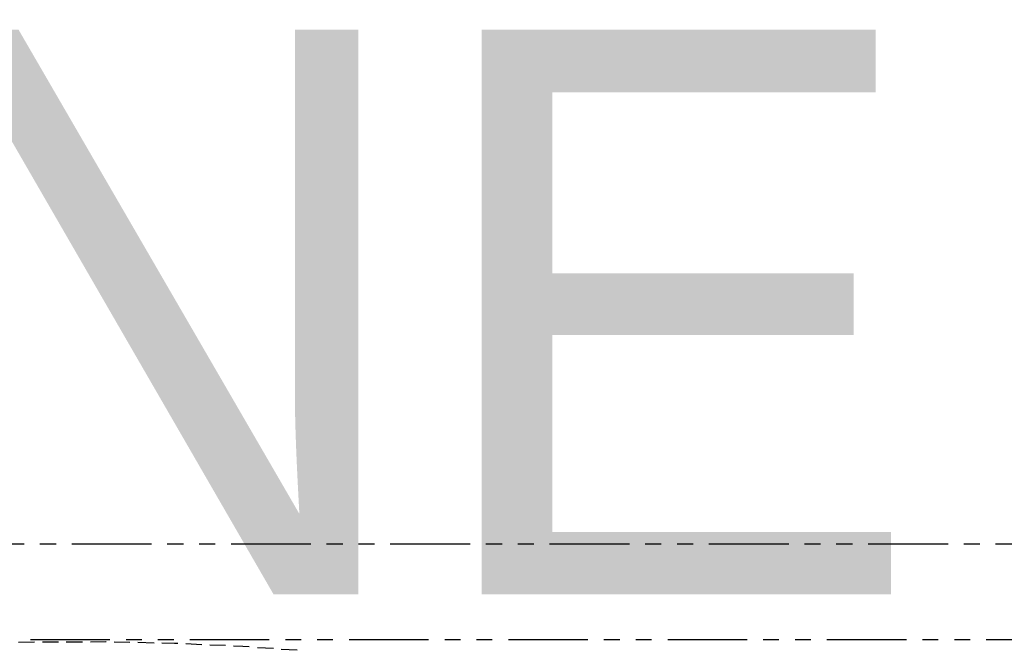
# Model space of a CAD drawing. Header units: feet. Extents: x -79 to 198, y -22 to 181.
# Tile 816 of 982: x 90 to 121, y 160 to 180. Entities that reach past the tile are written whole.
import ezdxf
from ezdxf.enums import TextEntityAlignment as Align

# ---------------------------------------------------------------- set-up
doc = ezdxf.new("R2010")
doc.units = ezdxf.units.FT
doc.layers.add('A-LINEA', color=7, linetype='CONTINUOUS')
doc.layers.add('A-TEXTO-PDF', color=3, linetype='CONTINUOUS')

msp = doc.modelspace()

# ---------------------------------------------------------------- linework, layer by layer
at = {"layer": 'A-LINEA'}
for p, q in [((90.28, 163.2578), (89.7733, 163.2578)), ((91.28, 163.2578), (90.7733, 163.2578)), ((94.28, 163.2578), (91.7733, 163.2578)), ((95.28, 163.2578), (94.7733, 163.2578)), ((96.28, 163.2578), (95.7733, 163.2578)), ((99.28, 163.2578), (96.7733, 163.2578)), ((100.28, 163.2578), (99.7733, 163.2578)), ((101.28, 163.2578), (100.7733, 163.2578)), ((104.28, 163.2578), (101.7733, 163.2578)), ((105.28, 163.2578), (104.7733, 163.2578)), ((106.28, 163.2578), (105.7733, 163.2578)), ((109.28, 163.2578), (106.7733, 163.2578)), ((110.28, 163.2578), (109.7733, 163.2578)), ((111.28, 163.2578), (110.7733, 163.2578)), ((114.28, 163.2578), (111.7733, 163.2578)), ((115.28, 163.2578), (114.7733, 163.2578)), ((116.28, 163.2578), (115.7733, 163.2578)), ((119.28, 163.2578), (116.7733, 163.2578)), ((120.28, 163.2578), (119.7733, 163.2578)), ((121.28, 163.2578), (120.7733, 163.2578)), ((90.6, 160.1778), (90.1067, 160.1644)), ((92.9733, 160.2578), (90.48, 160.2578)), ((91.36, 160.1778), (90.8533, 160.1778)), ((92.1067, 160.1778), (91.6, 160.1778)), ((93.6, 160.1644), (93.1067, 160.1778)), ((93.9733, 160.2578), (93.48, 160.2578)), ((94.36, 160.1511), (93.8533, 160.1644)), ((94.9733, 160.2578), (94.48, 160.2578)), ((95.8533, 160.0978), (95.36, 160.1244)), ((97.9733, 160.2578), (95.48, 160.2578)), ((98.9733, 160.2578), (98.48, 160.2578)), ((99.9733, 160.2578), (99.48, 160.2578)), ((102.9733, 160.2578), (100.48, 160.2578)), ((103.9733, 160.2578), (103.48, 160.2578)), ((104.9733, 160.2578), (104.48, 160.2578)), ((107.9733, 160.2578), (105.48, 160.2578)), ((108.9733, 160.2578), (108.48, 160.2578)), ((109.9733, 160.2578), (109.48, 160.2578)), ((112.9733, 160.2578), (110.48, 160.2578)), ((113.9733, 160.2578), (113.48, 160.2578)), ((114.9733, 160.2578), (114.48, 160.2578)), ((117.9733, 160.2578), (115.48, 160.2578)), ((118.9733, 160.2578), (118.48, 160.2578)), ((119.9733, 160.2578), (119.48, 160.2578)), ((122.9733, 160.2578), (120.48, 160.2578)), ((96.6, 160.0711), (96.1067, 160.0844)), ((98.1067, 159.9778), (97.6, 160.0044)), ((98.8533, 159.9244), (98.3467, 159.9511))]:
    msp.add_line(p, q, dxfattribs=at)
for points in [[(92.8533, 160.1911), (92.84, 160.1911), (92.36, 160.1778)], [(95.1067, 160.1378), (95, 160.1378), (94.6, 160.1511)], [(97.3467, 160.0311), (97.1467, 160.0444), (96.8533, 160.0578)]]:
    msp.add_lwpolyline(points, dxfattribs=at)

# ---------------------------------------------------------------- texts
at = {"layer": 'A-TEXTO-PDF'}
msp.add_text('TNEMHCAORCNE', height=17.716, dxfattribs=at).set_placement((17.1598, 161.6769), align=Align.CENTER)

doc.saveas('drawing.dxf')
